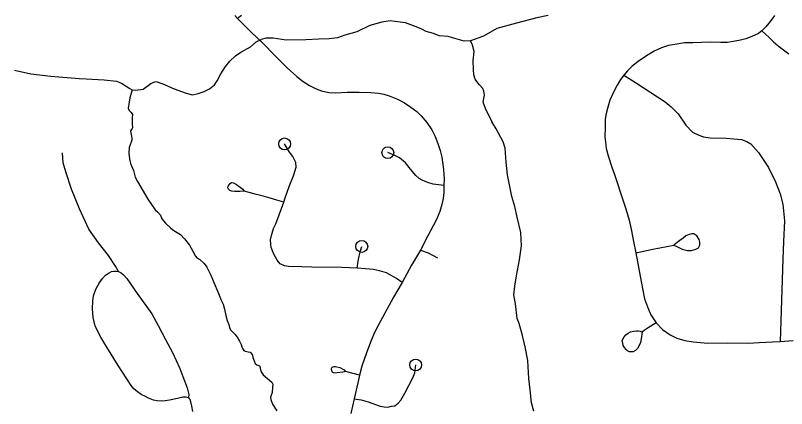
# Model space of a CAD drawing. Extents: x 653372 to 905732, y 627442 to 787275.
# Drawn here: x 662404 to 665666, y 785613 to 787275 of the extents above; entities that cross this region are included whole.
import ezdxf

# ---------------------------------------------------------------- set-up
doc = ezdxf.new("R2010")
doc.units = 0
for name, color, linetype in [('33', 7, 'Continuous'), ('34', 7, 'Continuous'), ('35', 7, 'Continuous')]:
    doc.layers.add(name, color=color, linetype=linetype)

msp = doc.modelspace()

# ---------------------------------------------------------------- linework, layer by layer
at = {"layer": '33'}
for points in [[(663332.6, 787274.7), (663344.2, 787262.4), (663403.5, 787201.2), (663445.1, 787162.8), (663506.5, 787100.2), (663552.9, 787053.6)], [(663360.1, 787274.7), (663344.2, 787262.4)], [(665614.2, 787274.7), (665605.6, 787259.7), (665591.4, 787241.4), (665577.9, 787225.9), (665560.7, 787209.4), (665546.7, 787198.6), (665518.9, 787185.7), (665494, 787175.7), (665470.7, 787169.8), (665448.9, 787165.4), (665416.3, 787160.6), (665388.1, 787160.8), (665346.2, 787161.3), (665305.7, 787159.6), (665269.6, 787159.3), (665234.2, 787158.9), (665202.4, 787153.4), (665166.9, 787147.3), (665137, 787138), (665105.4, 787123.1), (665073.1, 787103.8), (665038.4, 787079.6), (665011.8, 787058.7), (664992.4, 787039.8), (664978.2, 787022.6), (664963.9, 787003.8), (664948.7, 786979.6), (664933.5, 786950.1), (664918.8, 786915.9), (664909.9, 786886.5), (664902.6, 786860), (664899, 786835.5), (664898, 786802.3), (664897.5, 786760.7), (664899.9, 786740.2), (664903.4, 786712.7), (664913, 786676.9), (664926.9, 786633.1), (664938.2, 786602.4), (664975.3, 786490.3), (664985.9, 786457.5), (664999.6, 786409.4), (665007.9, 786370.8), (665017.9, 786319.2), (665028.7, 786270.5)], [(665560.7, 787209.4), (665591.6, 787180.9), (665611.1, 787162.7), (665629.8, 787146.3), (665652.7, 787128.9), (665675.1, 787111.9)], [(663552.9, 787053.6), (663594.6, 787016), (663621.8, 786995.9), (663648.6, 786978.4), (663676.9, 786964.7), (663699, 786956), (663730.5, 786949.5), (663758.2, 786947), (663807.1, 786949.8), (663858.8, 786950.4), (663907.6, 786949.3), (663940.4, 786945.4), (663962.1, 786941.7), (663985.1, 786935), (664019.8, 786920.7), (664050.1, 786905.3), (664076.9, 786887.4), (664102, 786868.6), (664120.7, 786849.9), (664144.3, 786822.2), (664165.6, 786790.4), (664178.9, 786763.4), (664191.2, 786733.1), (664201, 786703.3), (664207.4, 786675.3), (664214.8, 786622.8), (664217.5, 786584.2), (664216.8, 786555.2), (664215.8, 786526.1), (664212.9, 786500.5), (664207.4, 786475), (664198.8, 786445.3), (664185, 786411.5), (664171.8, 786384.9), (664149.1, 786342.3), (664118.1, 786282.9), (664080, 786219), (664039.3, 786145.8), (664002.8, 786083.6), (663938.4, 785963.9), (663924.4, 785937), (663908.7, 785900.7), (663893, 785860.1), (663880.8, 785824.5), (663870, 785792.3), (663859.4, 785753.2), (663852, 785721.2), (663836.8, 785654), (663822.5, 785592)], [(664978.2, 787022.6), (665026.3, 786990.8), (665152.5, 786909), (665177.2, 786888.7), (665207.3, 786858.2), (665240.5, 786810.2)], [(664216.8, 786555.2), (664194.3, 786558.1), (664171.2, 786561.6), (664153.3, 786566.7), (664137.7, 786572.2), (664124.3, 786578.8), (664112.6, 786584.8), (664097.2, 786597.7), (664074.9, 786625), (664053.7, 786651.6), (664028.9, 786672.1), (664008.3, 786682.9), (663979.3, 786694.5)], [(664039.3, 786145.8), (664015.4, 786162), (663996.6, 786174.4), (663973.2, 786185.8), (663944.7, 786195.2), (663918.3, 786201), (663884.5, 786203.8), (663849.9, 786205.8), (663785.3, 786208.4), (663658.3, 786210.5), (663615.8, 786211.3), (663558.9, 786213), (663542, 786215.7), (663524.2, 786224.2), (663511.1, 786239.3), (663496.6, 786265.1), (663485.6, 786293.1), (663484.4, 786307.8), (663483.7, 786325.4), (663487.7, 786344.5), (663495.9, 786374.1), (663505, 786393.6), (663519.7, 786431), (663538.8, 786485.4), (663545.6, 786503.9)], [(665028.7, 786270.5), (665100.1, 786286.8), (665188.8, 786303.5)], [(665188.8, 786303.5), (665204.4, 786295.9), (665224, 786286.6), (665246.2, 786280.6), (665263.6, 786280.6), (665282.1, 786285.9), (665294, 786292.7), (665299.4, 786303.2)], [(665028.7, 786270.5), (665050.6, 786149.9), (665065.2, 786077.2), (665078.1, 786042.5), (665091.6, 786008.5), (665114, 785975), (665140.9, 785947.1), (665173.8, 785924.2), (665201.9, 785909.8), (665235.8, 785899.7), (665270.4, 785894.3), (665332.3, 785889.5), (665415.1, 785890.7), (665504.9, 785889.5), (665550.6, 785891.7), (665606.9, 785894.4), (665638.5, 785896.5), (665693.9, 785899.9)], [(665650.4, 786244.8), (665638.5, 785896.5)], [(663154.7, 785599.6), (663150.1, 785623), (663146.4, 785640.6), (663143.4, 785651.1), (663135.6, 785658.5), (663127.1, 785660.6), (663112.4, 785660.1), (663089.9, 785654.6), (663056, 785648.1), (663037, 785645.3), (663020.8, 785644.4), (663003.8, 785645.8), (662988.2, 785648.5), (662967.6, 785656.3), (662954.1, 785663.3), (662935.8, 785672.4), (662920, 785683.3), (662905.7, 785696.1), (662894.3, 785710.2), (662874.8, 785738.8), (662839, 785794.4), (662790.5, 785872), (662765.7, 785914.5)], [(663836.8, 785654), (663866.7, 785650.1), (663896.4, 785641.7), (663946.9, 785622.5), (663963.8, 785619.2), (663979.4, 785618.8), (663994.5, 785622.4), (664009.5, 785624.6), (664022.7, 785635.8), (664034.1, 785648.4), (664050.6, 785677.9), (664084.5, 785742.9), (664093.3, 785763.8), (664097.1, 785797)]]:
    msp.add_lwpolyline(points, dxfattribs=at)
for centre in [(663979.3, 786694.5), (664097.1, 785797)]:
    msp.add_circle(centre, 25, dxfattribs=at)
at = {"layer": '34'}
for points in [[(665240.5, 786810.2), (665268.6, 786781.2), (665294.2, 786768.9), (665314.2, 786761.8), (665343, 786757.3), (665410.1, 786755.3), (665475.7, 786749.7), (665497.1, 786741.8), (665514.9, 786731.2), (665547, 786695.5), (665589.9, 786632.1), (665619.1, 786570.5), (665639.3, 786520), (665650.2, 786476.3), (665656.7, 786406.5), (665652.6, 786318.4), (665650.4, 786244.8)], [(663545.6, 786503.9), (663562.3, 786552), (663580.6, 786597.2), (663591.2, 786633.6), (663589.6, 786653.4), (663577.3, 786678.1), (663563.2, 786696), (663542.8, 786731.6)], [(662840.4, 786191.6), (662827.8, 786214.4), (662798.1, 786259.9), (662756.2, 786313.9), (662714.4, 786371.1), (662674.6, 786457.3), (662641.5, 786539.8), (662616.8, 786613.1), (662605.8, 786650.9), (662603, 786693.5)], [(663371.9, 786531.7), (663352.7, 786530.6), (663331.8, 786530.1), (663318.9, 786531.6), (663311, 786534.6), (663305.6, 786540.5), (663302.9, 786546.2), (663304.3, 786553.5), (663307.8, 786559), (663311.9, 786564), (663318.8, 786567.7), (663326.7, 786566.4), (663338.9, 786560.4), (663354.9, 786548.6), (663365.4, 786539.8), (663371.9, 786531.7)], [(663538.8, 786485.4), (663510.3, 786494.2), (663482.3, 786502.4), (663451.5, 786510.7), (663424, 786517.7), (663392.7, 786526), (663371.9, 786531.7)], [(665299.4, 786303.2), (665299.3, 786316), (665296.6, 786327.8), (665289.7, 786338.2), (665286.3, 786343.4), (665273.3, 786351.5), (665264.7, 786351.7), (665254.4, 786349), (665239.9, 786342.3), (665227.9, 786333.4), (665214.4, 786323.6), (665202.9, 786314.3), (665188.8, 786303.5)], [(663849.9, 786205.8), (663853.7, 786236.2), (663857.9, 786256.2), (663863.2, 786279.5), (663869.1, 786298)], [(664118.1, 786282.9), (664150.1, 786271.6), (664171.5, 786260), (664189.9, 786249.4)], [(662765.7, 785914.5), (662741.5, 785961.2), (662732.7, 785998), (662730.9, 786034.1), (662731, 786067.8), (662734.9, 786088.6), (662743.8, 786116.7), (662757.9, 786142.9), (662772.7, 786161.9), (662785.9, 786177.1), (662801.4, 786187.1), (662810.1, 786191.6), (662821, 786193.1), (662832, 786193.3), (662840.4, 786191.6), (662851.2, 786187), (662861.4, 786178.6), (662875.1, 786162.1), (662919.7, 786099.6), (662980.7, 786012.8), (663008.1, 785964.1), (663039.6, 785904.3), (663068.1, 785850.1), (663099.7, 785781.7), (663112, 785747.7), (663131, 785700.6), (663137.7, 785672), (663135.6, 785658.5)], [(665114, 785975), (665080.4, 785954.3), (665063.8, 785943), (665054.4, 785935.7)], [(665054.4, 785935.7), (665054.1, 785926.5), (665051.7, 785915.4), (665047.5, 785892.5), (665041.4, 785875.9), (665035, 785865.9), (665027.1, 785858), (665017.2, 785852.2), (665010.6, 785851.8), (665001.9, 785852.6), (664992.9, 785857), (664987.4, 785862.2), (664980, 785870.1), (664974.7, 785878.9), (664972.9, 785888.7), (664971.2, 785899.4), (664973.5, 785906.5), (664978.9, 785916.5), (664986.2, 785924), (664996.1, 785930.8), (665006, 785937.1), (665017.8, 785939.8), (665031.6, 785941.5), (665037.7, 785940.8), (665046.8, 785939.5), (665054.4, 785935.7)], [(663801, 785769.4), (663788.7, 785766.5), (663765.5, 785763.2), (663756.5, 785762.6), (663751.6, 785763), (663747, 785765.1), (663744.4, 785767.9), (663742.1, 785772.2), (663740.7, 785779), (663741.8, 785782.4), (663744.6, 785787.7), (663747.7, 785789.6), (663752, 785790.9), (663757.7, 785790.6), (663763.5, 785789.3), (663777, 785785.6), (663788.7, 785779.8), (663794.7, 785776), (663801, 785769.4)], [(663859.4, 785753.2), (663801, 785769.4)]]:
    msp.add_lwpolyline(points, dxfattribs=at)
for centre in [(663542.8, 786731.6), (663869.1, 786298)]:
    msp.add_circle(centre, 25, dxfattribs=at)
at = {"layer": '35'}
for points in [[(664657.8, 787274.7), (664609.1, 787264.3), (664523.3, 787241.8), (664439.9, 787219.3), (664384.7, 787187.5), (664329.5, 787167.8), (664302.2, 787166.6), (664262.4, 787177), (664234.3, 787186.2), (664195.9, 787189), (664172.8, 787198), (664142.2, 787206.5), (664123.2, 787216.2), (664099.9, 787227), (664054.4, 787243.4), (664031.9, 787246.6), (663988.7, 787252.1), (663954.2, 787245.6), (663902.9, 787232.1), (663848.6, 787205.3), (663798.1, 787191.8), (663766, 787179.4), (663731.6, 787176.3), (663687.3, 787174.2), (663632.9, 787170.9), (663549.4, 787170), (663493.7, 787179.2), (663464.4, 787178.4), (663443.4, 787172.4)], [(662400.8, 787044), (662468.7, 787028.5), (662553.8, 787017.6), (662674.3, 787007.5), (662703.3, 787006.1), (662780.1, 787002.5), (662831.7, 786996.9), (662853.3, 786988.2), (662887.7, 786966.2), (662897.5, 786959.9), (662913, 786958.4), (662944.6, 786963.4), (662976.4, 786987.3), (662989.1, 786992.9), (662999.4, 786994.9), (663028.1, 786985.8), (663075.1, 786964.7), (663126.3, 786946.6), (663153, 786939.6), (663177, 786944), (663202.1, 786952.6), (663225.1, 786964.3), (663246.3, 786981.3), (663258.2, 786998.5), (663273.6, 787027.1), (663293.2, 787058.6), (663311.5, 787080.8), (663334.9, 787104), (663357.2, 787119.9), (663397.9, 787141.4), (663422.3, 787162.5), (663443.4, 787172.4)], [(664422.6, 786821.3), (664391.9, 786881.7), (664382.7, 786907.5), (664385, 786923.9), (664388.1, 786937.4), (664385, 786953.9), (664381.7, 786965.8), (664367.6, 786981.8), (664360.5, 786989.3), (664349.2, 787005.1), (664343.4, 787023.5), (664342.2, 787046.3), (664339.7, 787082.8), (664344.5, 787122.7), (664337.1, 787149.3), (664329.5, 787167.8)], [(662897.5, 786959.9), (662888.2, 786926.2), (662883.3, 786899.9), (662881.6, 786882.9), (662885.4, 786872.2), (662894, 786864.3), (662899, 786855.9), (662898.6, 786841.2), (662897.8, 786815.4), (662899.7, 786800.6), (662896, 786793.7), (662891.1, 786787.4), (662892, 786778.5), (662894.5, 786764.9), (662896.6, 786754.8), (662896.4, 786748.4), (662893.7, 786739.1), (662886, 786715.8), (662883.5, 786692.9), (662886.3, 786668.1), (662891.6, 786648), (662903.7, 786619.4), (662911.1, 786591.5), (662919.9, 786571.9), (662964.7, 786497.2), (662995.7, 786453.4), (663006.5, 786442.4), (663017.3, 786429.8), (663023.3, 786414.3), (663039.2, 786396.2), (663061.5, 786375.5), (663074.2, 786365.7), (663102.3, 786348.8), (663119.4, 786330.6), (663140.3, 786303), (663154.2, 786278.4), (663165.9, 786256.9), (663171.6, 786249.7), (663183.8, 786243.4), (663202, 786225.3), (663213.3, 786210.8), (663231.1, 786176.2), (663245.4, 786142.2), (663260.2, 786106.5), (663274.9, 786070.2), (663282.6, 786053.8), (663288.4, 786032.5), (663294.7, 786005.8), (663299.4, 785984.5), (663306.5, 785967.8)], [(664597.2, 785602.1), (664587.3, 785637), (664580.8, 785691.9), (664575.8, 785739.4), (664571.8, 785816), (664560.8, 785873.7), (664549.4, 785921.4), (664534.6, 785972), (664527, 785994), (664518.9, 786055.6), (664512.7, 786094), (664516.6, 786130.3), (664523.3, 786173.9), (664536.3, 786241.8), (664544.4, 786300.7), (664541.6, 786357.3), (664526.2, 786421.5), (664516.6, 786466.4), (664504.3, 786509.6), (664497.1, 786544), (664486.1, 786600.8), (664480.4, 786654.7), (664475.8, 786714), (664466.6, 786740.7), (664438.2, 786795.3), (664422.6, 786821.3), (664419, 786825.1)], [(663306.5, 785967.8), (663309.6, 785954.8), (663314.6, 785945.2), (663323.7, 785935.5), (663332.9, 785927), (663342.5, 785915), (663352, 785897.7), (663358.6, 785883.3), (663361.3, 785873.9), (663365.7, 785865.5), (663370.8, 785858.3), (663376.6, 785854.6), (663388.8, 785851.9), (663396.5, 785851.6), (663399.9, 785848), (663406.7, 785839), (663408.1, 785827.8), (663410.8, 785821.2), (663417.9, 785803.4), (663424.8, 785797.9), (663434.4, 785795.1), (663437.3, 785792), (663439.3, 785781.4), (663443, 785767.7), (663452, 785754.5), (663479, 785733.2), (663488.7, 785723.5), (663492.6, 785715.1), (663491.1, 785703.4), (663489.8, 785680.5), (663483.3, 785661.3), (663484.8, 785651.2), (663491.2, 785630.5), (663509.2, 785602.9)]]:
    msp.add_lwpolyline(points, dxfattribs=at)

doc.saveas('drawing.dxf')
